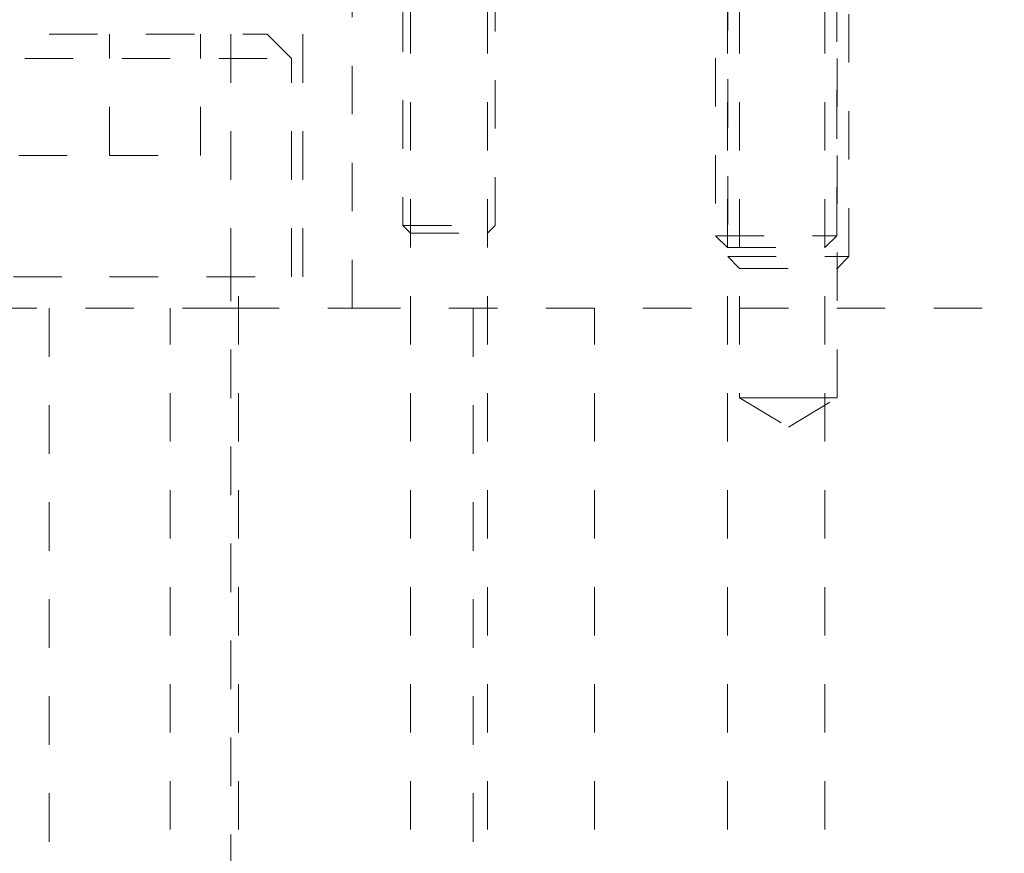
# Model space of a CAD drawing. Header units: inches. Extents: x 220 to 877, y 4 to 174.
# Tile 418 of 656: x 456.89 to 458.92, y 134.21 to 135.93. Entities that reach past the tile are written whole.
import ezdxf

# ---------------------------------------------------------------- set-up
doc = ezdxf.new("R2010")
doc.units = ezdxf.units.IN
doc.header["$LTSCALE"] = 0.5
doc.header["$MEASUREMENT"] = 0
doc.linetypes.add('HIDDEN', pattern=[0.225, 0.15, -0.075])
for name, color, linetype in [('DIE-M-S3', 8, 'Continuous'), ('DSS-M-S', 53, 'Continuous'), ('SVD-M-S', 8, 'Continuous')]:
    doc.layers.add(name, color=color, linetype=linetype)

msp = doc.modelspace()

# ---------------------------------------------------------------- linework, layer by layer
at = {"layer": 'DIE-M-S3', "linetype": 'HIDDEN', "lineweight": 18}
for p, q in [((458.34562, 136.40841), (458.34562, 135.44222)), ((458.59562, 135.44222), (458.59562, 136.40841)), ((458.34562, 135.44222), (458.59562, 135.44222)), ((458.34562, 135.44222), (458.37012, 135.41772)), ((458.57112, 135.41772), (458.59562, 135.44222)), ((458.37012, 135.41772), (458.57112, 135.41772))]:
    msp.add_line(p, q, dxfattribs=at)
at = {"layer": 'DSS-M-S', "linetype": 'HIDDEN', "lineweight": 18}
for p, q in [((457.32062, 135.40072), (457.32062, 135.96072)), ((457.46912, 135.40072), (457.46912, 135.96072)), ((457.57062, 135.33572), (457.57062, 135.96072)), ((457.57062, 135.33572), (457.57062, 135.96072)), ((457.69112, 135.96072), (457.69112, 133.46072)), ((457.85012, 133.46072), (457.85012, 135.96072)), ((458.34512, 135.96072), (458.34512, 133.46072)), ((458.37012, 135.96072), (458.37012, 135.15072)), ((458.54612, 133.46072), (458.54612, 135.96072)), ((458.57112, 135.15072), (458.57112, 135.96072)), ((456.67212, 135.40072), (457.07062, 135.40072)), ((457.07062, 135.40072), (457.46912, 135.40072)), ((457.33612, 133.46072), (457.33612, 135.40072)), ((456.82062, 135.33572), (457.32062, 135.33572)), ((456.94562, 135.33572), (456.94562, 133.46072)), ((457.19562, 133.46072), (457.19562, 135.33572)), ((457.32062, 135.33572), (457.57062, 135.33572)), ((457.57062, 135.33572), (465.82062, 135.33572)), ((457.82062, 135.33572), (457.82062, 133.46072)), ((458.07062, 133.46072), (458.07062, 135.33572)), ((458.37012, 135.15072), (458.47062, 135.15072)), ((458.37012, 135.15072), (458.47062, 135.09034)), ((458.47062, 135.15072), (458.57112, 135.15072)), ((458.47062, 135.09034), (458.57112, 135.15072))]:
    msp.add_line(p, q, dxfattribs=at)
at = {"layer": 'SVD-M-S', "linetype": 'HIDDEN', "lineweight": 18}
for p, q in [((458.32062, 136.45141), (458.32062, 135.48522)), ((458.57062, 135.48522), (458.57062, 136.45141)), ((457.67562, 136.36469), (457.67562, 135.50622)), ((457.86562, 135.50622), (457.86562, 136.36469)), ((456.74562, 135.90072), (457.39562, 135.90072)), ((457.07062, 135.65072), (457.07062, 135.90072)), ((457.25812, 135.65072), (457.25812, 135.90072)), ((457.44562, 135.85072), (457.39562, 135.90072)), ((456.69562, 135.85072), (457.44562, 135.85072)), ((457.44562, 135.40072), (457.44562, 135.85072)), ((456.88312, 135.65072), (457.07062, 135.65072)), ((457.07062, 135.65072), (457.25812, 135.65072)), ((457.67562, 135.50622), (457.86562, 135.50622)), ((457.67562, 135.50622), (457.69112, 135.49072)), ((457.85012, 135.49072), (457.86562, 135.50622)), ((457.69112, 135.49072), (457.85012, 135.49072)), ((458.32062, 135.48522), (458.57062, 135.48522)), ((458.32062, 135.48522), (458.34512, 135.46072)), ((458.54612, 135.46072), (458.57062, 135.48522)), ((458.34512, 135.46072), (458.54612, 135.46072)), ((457.32062, 134.15033), (457.32062, 135.40072))]:
    msp.add_line(p, q, dxfattribs=at)

doc.saveas('drawing.dxf')
